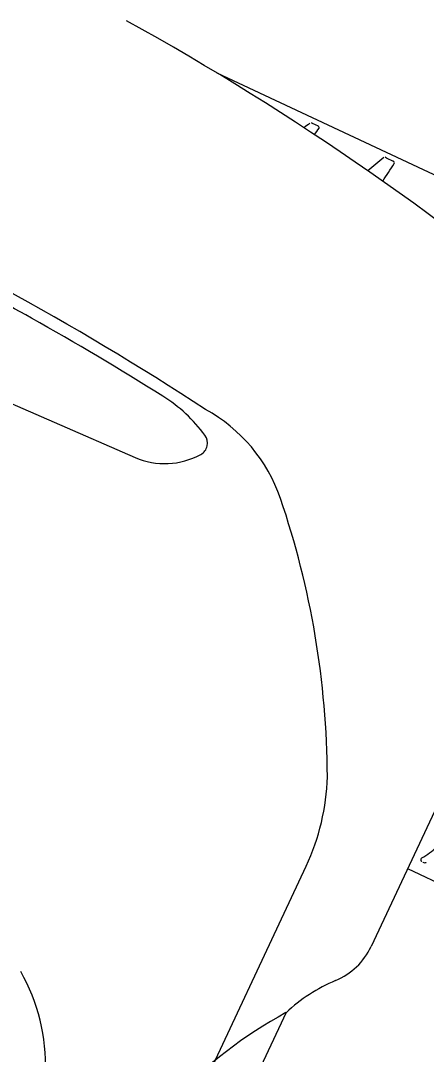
# Model space of a CAD drawing. Extents: x 14104283 to 14128447, y 8633203 to 8671666.
# Drawn here: x 14118403.01 to 14118404.99, y 8668257.06 to 8668262.12 of the extents above; entities that cross this region are included whole.
import ezdxf

# ---------------------------------------------------------------- set-up
doc = ezdxf.new("R2010")
doc.units = 0
doc.layers.add('Cell', color=7, linetype='Continuous')

msp = doc.modelspace()

# ---------------------------------------------------------------- linework, layer by layer
at = {"layer": 'Cell'}
for p, q in [((14118406.9402, 8668260.4721), (14118403.9686, 8668261.8642)), ((14118404.4342, 8668261.62), (14118404.4622, 8668261.6058)), ((14118404.4671, 8668261.5945), (14118404.4671, 8668261.5945)), ((14118404.7954, 8668261.4504), (14118404.8308, 8668261.4331)), ((14118405.9114, 8668260.1268), (14118404.7217, 8668257.5873)), ((14118404.9007, 8668257.9693), (14118405.6116, 8668257.6362)), ((14118404.9754, 8668258.0002), (14118404.9754, 8668258.0002)), ((14118404.9926, 8668257.9996), (14118404.9926, 8668257.9996)), ((14118404.3053, 8668257.2639), (14118400.935, 8668250.0698))]:
    msp.add_line(p, q, dxfattribs=at)
for points in [[(14118401.9523, 8668258.0433), (14118402.7716, 8668260.3279), (14118403.5664, 8668259.9828)], [(14118397.0765, 8668242.3406), (14118400.7402, 8668250.1611), (14118404.404, 8668257.9816)]]:
    msp.add_lwpolyline(points, dxfattribs=at)
for centre, radius, start, end in [((14118396.7542, 8668249.9273), 13.9477, 49.42516, 60.95889), ((14118405.1259, 8668260.6457), 1.2012, 125.8703, 127.61), ((14118404.4287, 8668261.6105), 0.0109, 60.2001, 127.3708), ((14118404.4581, 8668261.5973), 0.00943, 342.7714, 63.925), ((14118399.6096, 8668265.1453), 6.017, 323.46697, 323.83325), ((14118405.5031, 8668260.4961), 1.1949, 126.9822, 131.8414), ((14118350.5204, 8668297.0489), 64.9571, 326.646628, 326.737873), ((14118404.7897, 8668261.4449), 0.00792, 44.569, 133.7436), ((14118404.8266, 8668261.4246), 0.00943, 342.7714, 63.925), ((14118396.2266, 8668248.5017), 14.0108, 56.73725, 66.22433), ((14118398.9644, 8668253.3653), 8.3693, 60.71641, 64.1766), ((14118395.6802, 8668247.509), 15.0836, 57.87031, 60.71641), ((14118403.3004, 8668259.6427), 0.7556, 36.4134, 57.8703), ((14118403.5363, 8668259.5287), 0.7838, 18.8432, 61.4224), ((14118403.8571, 8668260.0533), 0.0638, 298.6454, 36.4134), ((14118403.7122, 8668260.3186), 0.3661, 246.5253, 298.6454), ((14118400.2199, 8668258.397), 4.288, 0.291, 18.8432), ((14118403.4047, 8668258.4498), 1.1036, 334.8976, 358.39), ((14118404.8256, 8668258.2904), 0.3054, 298.3707, 315.1653), ((14118404.9754, 8668258.013), 0.00986, 118.3707, 220.2769), ((14118404.9922, 8668258.0273), 0.032, 220.2769, 238.1337), ((14118404.9847, 8668258.0229), 0.0246, 247.6414, 288.6214), ((14118404.4199, 8668257.7287), 0.3333, 292.66, 334.8976), ((14118402.2161, 8668257.01), 0.9115, 357.5677, 29.9593), ((14118404.8621, 8668256.6695), 0.8144, 112.66, 133.1281), ((14118405.3513, 8668255.3391), 2.1907, 118.5214, 154.8976)]:
    msp.add_arc(centre, radius, start, end, dxfattribs=at)

doc.saveas('drawing.dxf')
